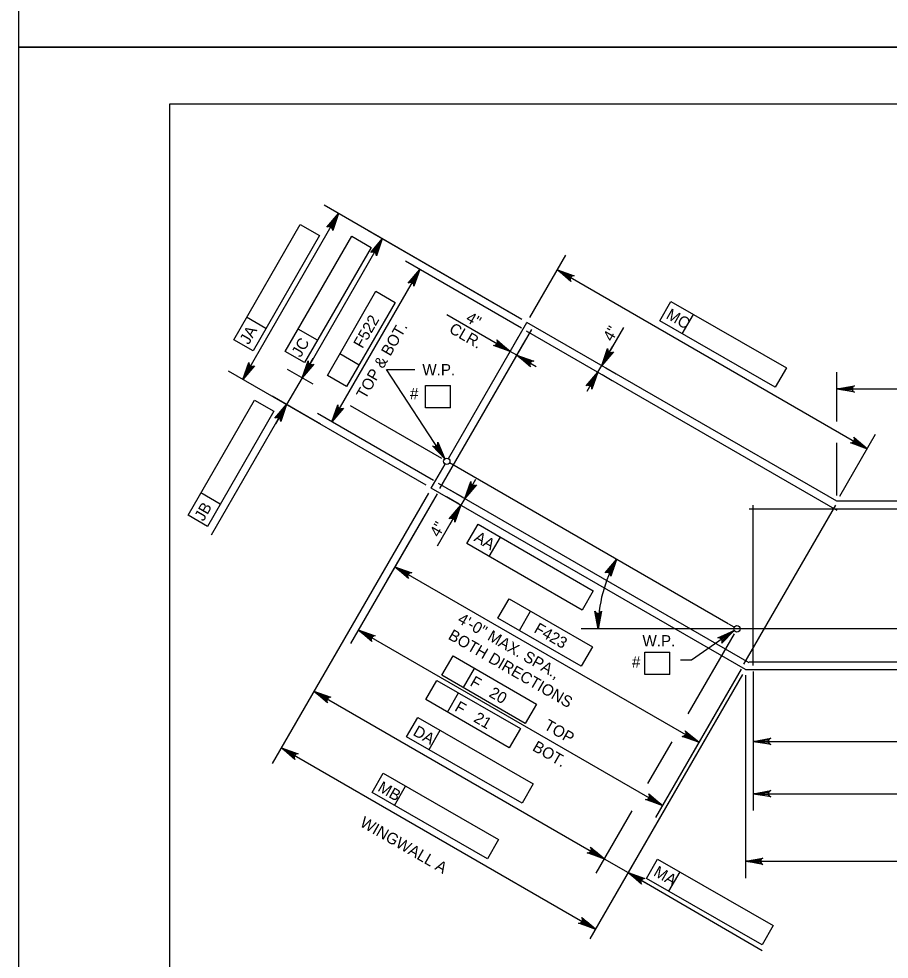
# Model space of a CAD drawing. Extents: x 638255 to 640306, y 296059 to 298435.
# Drawn here: x 638435.5 to 638665.8, y 296412.1 to 296661 of the extents above; entities that cross this region are included whole.
import ezdxf

# ---------------------------------------------------------------- set-up
doc = ezdxf.new("R2010")
doc.units = 0
for name, color, linetype in [('2', 7, 'Continuous'), ('Level 10', 7, 'Continuous'), ('Level 3', 7, 'Continuous'), ('Level 4', 7, 'Continuous'), ('Level 6', 7, 'Continuous'), ('PLT-BNDY', 7, 'Continuous')]:
    doc.layers.add(name, color=color, linetype=linetype)

msp = doc.modelspace()

# ---------------------------------------------------------------- linework, layer by layer
at = {"layer": '2'}
for p, q in [((638475.46, 296074.46), (638475.46, 296638.46)), ((638475.46, 296638.46), (639261.46, 296638.46))]:
    msp.add_line(p, q, dxfattribs=at)
at = {"layer": 'Level 10'}
for p, q in [((638549.14, 296544.56), (638569.95, 296580.61)), ((638651.96, 296533.26), (638569.95, 296580.61)), ((638544.63, 296536.74), (638548.29, 296543.09)), ((638623.16, 296500.85), (638549.45, 296543.4)), ((638627.76, 296488.74), (638544.63, 296536.74)), ((638787.81, 296533.26), (638651.96, 296533.26)), ((638624.78, 296499.91), (638623.38, 296500.72)), ((638737, 296499.49), (638622.28, 296499.49)), ((638627.76, 296488.74), (638847.01, 296488.74))]:
    msp.add_line(p, q, dxfattribs=at)
at = {"layer": 'Level 3'}
for points in [[(638531.66, 296602.71), (638530.09, 296598.25), (638530.06, 296598.68), (638529.88, 296599), (638529.64, 296599.2), (638529.34, 296599.31), (638528.98, 296599.31), (638528.58, 296599.12), (638531.66, 296602.71), (638528.98, 296599.31), (638529.34, 296599.31), (638531.66, 296602.71), (638529.64, 296599.2), (638529.88, 296599), (638531.66, 296602.71), (638530.06, 296598.68)], [(638494.77, 296565.52), (638496.34, 296569.98), (638496.36, 296569.77), (638496.38, 296569.55), (638496.47, 296569.39), (638496.56, 296569.23), (638496.68, 296569.13), (638496.8, 296569.03), (638496.95, 296568.98), (638497.1, 296568.92), (638497.28, 296568.92), (638497.46, 296568.93), (638497.66, 296569.02), (638497.85, 296569.11), (638494.77, 296565.52), (638497.66, 296569.02), (638497.46, 296568.93), (638494.77, 296565.52), (638497.28, 296568.92), (638497.1, 296568.92), (638494.77, 296565.52), (638496.95, 296568.98), (638496.8, 296569.03), (638494.77, 296565.52), (638496.68, 296569.13), (638496.56, 296569.23), (638494.77, 296565.52), (638496.47, 296569.39), (638496.38, 296569.55), (638494.77, 296565.52), (638496.36, 296569.77)], [(638615.44, 296469.46), (638610.98, 296471.03), (638611.19, 296471.04), (638611.41, 296471.06), (638611.57, 296471.15), (638611.73, 296471.24), (638611.83, 296471.36), (638611.93, 296471.48), (638611.98, 296471.63), (638612.04, 296471.78), (638612.04, 296471.96), (638612.03, 296472.14), (638611.94, 296472.34), (638611.85, 296472.54), (638615.44, 296469.46), (638611.94, 296472.34), (638612.03, 296472.14), (638615.44, 296469.46), (638612.04, 296471.96), (638612.04, 296471.78), (638615.44, 296469.46), (638611.98, 296471.63), (638611.93, 296471.48), (638615.44, 296469.46), (638611.83, 296471.36), (638611.73, 296471.24), (638615.44, 296469.46), (638611.57, 296471.15), (638611.41, 296471.06), (638615.44, 296469.46), (638611.19, 296471.04)]]:
    msp.add_lwpolyline(points, dxfattribs=at)
at = {"layer": 'Level 4'}
for p, q in [((638494.77, 296565.52), (638520.1, 296609.39)), ((638568.62, 296581.37), (638516.27, 296611.6)), ((638492.34, 296576.03), (638509.96, 296606.54)), ((638509.96, 296606.54), (638515.07, 296603.6)), ((638568.62, 296581.37), (638527.83, 296604.92)), ((638515.07, 296603.6), (638497.45, 296573.08)), ((638505.95, 296572.9), (638523.57, 296603.41)), ((638531.66, 296602.71), (638510.43, 296565.94)), ((638523.57, 296603.41), (638528.67, 296600.47)), ((638528.67, 296600.47), (638511.05, 296569.95)), ((638570.72, 296581.93), (638580.2, 296598.36)), ((638518.32, 296554.29), (638541.6, 296594.61)), ((638568.49, 296579.09), (638537.77, 296596.82)), ((638577.99, 296594.53), (638660, 296547.18)), ((638517.12, 296566.56), (638529.98, 296588.84)), ((638529.98, 296588.84), (638535.09, 296585.9)), ((638535.09, 296585.9), (638522.22, 296563.62)), ((638605.12, 296580.99), (638608.05, 296586.11)), ((638608.05, 296586.11), (638638.61, 296568.56)), ((638565.53, 296572.94), (638548.73, 296582.63)), ((638611.04, 296577.59), (638613.98, 296582.7)), ((638500.86, 296579), (638495.76, 296581.95)), ((638635.67, 296563.44), (638605.12, 296580.99)), ((638514.47, 296575.87), (638509.37, 296578.82)), ((638589.73, 296569.19), (638595.55, 296579.27)), ((638497.45, 296573.08), (638492.34, 296576.03)), ((638565.16, 296572.31), (638567.74, 296576.77)), ((638566.93, 296571.28), (638569.51, 296575.74)), ((638511.05, 296569.95), (638505.95, 296572.9)), ((638525.51, 296569.31), (638520.41, 296572.26)), ((638567.3, 296571.91), (638565.53, 296572.94)), ((638591.2, 296571.74), (638592.67, 296574.3)), ((638511.9, 296568.49), (638513.38, 296571.04)), ((638567.3, 296571.92), (638572.4, 296568.97)), ((638543.3, 296537.5), (638490.95, 296567.73)), ((638513.33, 296564.26), (638506.6, 296568.14)), ((638532.73, 296568.17), (638540.26, 296568.17)), ((638548.2, 296544.5), (638532.73, 296568.17)), ((638588.7, 296567.42), (638585.75, 296562.31)), ((638588.7, 296567.42), (638589.72, 296569.19)), ((638590.85, 296568.54), (638593.55, 296566.98)), ((638638.61, 296568.56), (638635.67, 296563.44)), ((638651.96, 296554.39), (638651.96, 296567.4)), ((638510.43, 296565.93), (638506.33, 296558.85)), ((638522.22, 296563.62), (638517.12, 296566.56)), ((638589.82, 296566.77), (638592.53, 296565.21)), ((638543.1, 296563.88), (638549.68, 296563.88)), ((638543.1, 296557.98), (638543.1, 296563.88)), ((638549.68, 296557.98), (638549.68, 296563.88)), ((638651.96, 296562.98), (638825.87, 296562.98)), ((638480.25, 296529.55), (638497.87, 296560.06)), ((638497.87, 296560.06), (638502.97, 296557.11)), ((638515.28, 296553.68), (638502.51, 296561.06)), ((638502.97, 296557.11), (638485.36, 296526.6)), ((638506.33, 296558.85), (638486.37, 296524.26)), ((638547.39, 296544.6), (638523.21, 296558.55)), ((638549.68, 296557.98), (638543.1, 296557.98)), ((638504.86, 296556.29), (638503.39, 296553.74)), ((638545.21, 296538.77), (638514.49, 296556.5)), ((638652.73, 296534.59), (638662.21, 296551)), ((638651.96, 296534.79), (638651.96, 296548.73)), ((638553.47, 296533.99), (638556.42, 296539.1)), ((638488.77, 296532.52), (638483.67, 296535.47)), ((638543.86, 296535.41), (638502.52, 296463.81)), ((638546.14, 296535.27), (638523.26, 296495.63)), ((638546.14, 296535.27), (638532.76, 296512.09)), ((638553.04, 296534.24), (638549.65, 296536.2)), ((638552.02, 296532.47), (638548.62, 296534.43)), ((638553.48, 296533.99), (638552.45, 296532.22)), ((638552.45, 296532.22), (638546.19, 296521.37)), ((638485.36, 296526.6), (638480.25, 296529.55)), ((638550.98, 296529.67), (638549.5, 296527.11)), ((638554.03, 296522.06), (638556.99, 296527.16)), ((638556.99, 296527.16), (638587.48, 296509.52)), ((638559.95, 296518.64), (638562.9, 296523.74)), ((638584.53, 296504.42), (638554.03, 296522.06)), ((638534.97, 296515.92), (638615.44, 296469.46)), ((638562.24, 296502.36), (638565.19, 296507.47)), ((638565.19, 296507.47), (638587.26, 296494.73)), ((638587.48, 296509.52), (638584.53, 296504.42)), ((638584.31, 296489.62), (638562.24, 296502.36)), ((638567.94, 296499.08), (638570.88, 296504.18)), ((638525.31, 296499.19), (638605.78, 296452.73)), ((638623.98, 296499.49), (638584.33, 296499.49)), ((638624.75, 296498.16), (638612.54, 296477.01)), ((638624.8, 296499.04), (638613.53, 296491.2)), ((638587.26, 296494.73), (638584.31, 296489.62)), ((638601.17, 296493.28), (638607.75, 296493.28)), ((638601.17, 296487.39), (638601.17, 296493.28)), ((638607.75, 296487.39), (638607.75, 296493.28)), ((638547.42, 296487.22), (638550.37, 296492.33)), ((638550.37, 296492.33), (638572.45, 296479.58)), ((638613.53, 296491.2), (638610.58, 296491.2)), ((638553.12, 296483.93), (638556.07, 296489.04)), ((638626.62, 296488.81), (638603.94, 296449.53)), ((638626.62, 296488.81), (638613.23, 296465.63)), ((638629.8, 296488.23), (638629.8, 296451.44)), ((638629.8, 296488.23), (638629.8, 296465.29)), ((638543.17, 296480.76), (638546.12, 296485.86)), ((638546.12, 296485.86), (638568.19, 296473.12)), ((638569.5, 296474.48), (638547.42, 296487.22)), ((638626.99, 296487.41), (638586.61, 296417.48)), ((638626.99, 296487.41), (638596.71, 296434.97)), ((638607.75, 296487.39), (638601.17, 296487.39)), ((638627.76, 296487.21), (638627.76, 296433.54)), ((638513.58, 296482.96), (638590.38, 296438.62)), ((638548.87, 296477.47), (638551.82, 296482.57)), ((638565.25, 296468.01), (638543.17, 296480.76)), ((638572.45, 296479.58), (638569.5, 296474.48)), ((638538.1, 296470.94), (638541.04, 296476.05)), ((638541.04, 296476.05), (638571.59, 296458.5)), ((638544.03, 296467.53), (638546.96, 296472.65)), ((638568.19, 296473.12), (638565.25, 296468.01)), ((638568.66, 296453.39), (638538.1, 296470.94)), ((638504.94, 296468), (638588.07, 296420.01)), ((638608.25, 296469.58), (638601.88, 296458.55)), ((638629.8, 296469.71), (638844.96, 296469.71)), ((638528.95, 296456.18), (638531.88, 296461.29)), ((638531.88, 296461.29), (638562.44, 296443.74)), ((638534.87, 296452.77), (638537.81, 296457.89)), ((638571.59, 296458.5), (638568.66, 296453.39)), ((638559.5, 296438.63), (638528.95, 296456.18)), ((638629.8, 296455.86), (638844.96, 296455.86)), ((638597.69, 296451.28), (638588.17, 296434.8)), ((638562.44, 296443.74), (638559.5, 296438.63)), ((638587.83, 296440.1), (638585.28, 296441.57)), ((638590.38, 296438.62), (638596.71, 296434.97)), ((638601.59, 296433.45), (638604.53, 296438.56)), ((638604.53, 296438.56), (638635.08, 296421.01)), ((638627.76, 296437.96), (638847.01, 296437.96)), ((638607.52, 296430.05), (638610.45, 296435.16)), ((638596.72, 296434.98), (638632.23, 296414.38)), ((638599.26, 296433.5), (638601.81, 296432.02)), ((638632.15, 296415.9), (638601.59, 296433.45)), ((638635.08, 296421.01), (638632.15, 296415.9))]:
    msp.add_line(p, q, dxfattribs=at)
for points in [[(638520.1, 296609.39), (638518.53, 296604.92), (638518.49, 296605.36), (638518.32, 296605.67), (638518.07, 296605.87), (638517.78, 296605.98), (638517.42, 296605.98), (638517.02, 296605.79), (638520.1, 296609.39), (638517.42, 296605.98), (638517.78, 296605.98), (638520.1, 296609.39), (638518.07, 296605.87), (638518.32, 296605.67), (638520.1, 296609.39), (638518.49, 296605.36)], [(638541.6, 296594.61), (638540.03, 296590.15), (638540, 296590.58), (638539.82, 296590.9), (638539.57, 296591.1), (638539.28, 296591.21), (638538.91, 296591.2), (638538.52, 296591.02), (638541.6, 296594.61), (638538.91, 296591.2), (638539.28, 296591.21), (638541.6, 296594.61), (638539.57, 296591.1), (638539.82, 296590.9), (638541.6, 296594.61), (638540, 296590.58)], [(638577.99, 296594.53), (638582.45, 296592.96), (638582.02, 296592.92), (638581.7, 296592.74), (638581.5, 296592.5), (638581.39, 296592.2), (638581.4, 296591.84), (638581.58, 296591.44), (638577.99, 296594.53), (638581.4, 296591.84), (638581.39, 296592.2), (638577.99, 296594.53), (638581.5, 296592.5), (638581.7, 296592.74), (638577.99, 296594.53), (638582.02, 296592.92)], [(638565.53, 296572.94), (638561.06, 296574.51), (638561.5, 296574.55), (638561.81, 296574.73), (638562.02, 296574.97), (638562.12, 296575.26), (638562.12, 296575.63), (638561.93, 296576.02), (638565.53, 296572.94), (638562.12, 296575.63), (638562.12, 296575.26), (638565.53, 296572.94), (638562.02, 296574.97), (638561.81, 296574.73), (638565.53, 296572.94), (638561.5, 296574.55)], [(638589.73, 296569.19), (638591.3, 296573.65), (638591.33, 296573.22), (638591.51, 296572.9), (638591.75, 296572.7), (638592.05, 296572.59), (638592.41, 296572.6), (638592.81, 296572.78), (638589.73, 296569.19), (638592.41, 296572.6), (638592.05, 296572.59), (638589.73, 296569.19), (638591.75, 296572.7), (638591.51, 296572.9), (638589.73, 296569.19), (638591.33, 296573.22)], [(638510.43, 296565.94), (638512, 296570.4), (638512.03, 296569.97), (638512.21, 296569.65), (638512.45, 296569.45), (638512.75, 296569.34), (638513.11, 296569.34), (638513.51, 296569.53), (638510.43, 296565.94), (638513.11, 296569.34), (638512.75, 296569.34), (638510.43, 296565.94), (638512.45, 296569.45), (638512.21, 296569.65), (638510.43, 296565.94), (638512.03, 296569.97)], [(638567.3, 296571.91), (638571.76, 296570.34), (638571.33, 296570.31), (638571.01, 296570.13), (638570.81, 296569.88), (638570.7, 296569.59), (638570.7, 296569.23), (638570.89, 296568.83), (638567.3, 296571.91), (638570.7, 296569.23), (638570.7, 296569.59), (638567.3, 296571.91), (638570.81, 296569.88), (638571.01, 296570.13), (638567.3, 296571.91), (638571.33, 296570.31)], [(638588.7, 296567.42), (638587.13, 296562.95), (638587.09, 296563.39), (638586.92, 296563.7), (638586.67, 296563.91), (638586.38, 296564.01), (638586.01, 296564.01), (638585.62, 296563.83), (638588.7, 296567.42), (638586.01, 296564.01), (638586.38, 296564.01), (638588.7, 296567.42), (638586.67, 296563.91), (638586.92, 296563.7), (638588.7, 296567.42), (638587.09, 296563.39)], [(638651.96, 296562.98), (638656.61, 296563.85), (638656.26, 296563.6), (638656.07, 296563.29), (638656.02, 296562.98), (638656.07, 296562.66), (638656.26, 296562.35), (638656.61, 296562.1), (638651.96, 296562.98), (638656.26, 296562.35), (638656.07, 296562.66), (638651.96, 296562.98), (638656.02, 296562.98), (638656.07, 296563.29), (638651.96, 296562.98), (638656.26, 296563.6)], [(638506.33, 296558.85), (638504.76, 296554.38), (638504.73, 296554.82), (638504.55, 296555.13), (638504.31, 296555.33), (638504.01, 296555.44), (638503.65, 296555.44), (638503.25, 296555.25), (638506.33, 296558.85), (638503.65, 296555.44), (638504.01, 296555.44), (638506.33, 296558.85), (638504.31, 296555.33), (638504.55, 296555.13), (638506.33, 296558.85), (638504.73, 296554.82)], [(638518.32, 296554.29), (638519.89, 296558.75), (638519.93, 296558.32), (638520.1, 296558), (638520.35, 296557.8), (638520.64, 296557.69), (638521.01, 296557.69), (638521.4, 296557.88), (638518.32, 296554.29), (638521.01, 296557.69), (638520.64, 296557.69), (638518.32, 296554.29), (638520.35, 296557.8), (638520.1, 296558), (638518.32, 296554.29), (638519.93, 296558.32)], [(638660, 296547.18), (638655.54, 296548.75), (638655.97, 296548.78), (638656.29, 296548.96), (638656.49, 296549.2), (638656.6, 296549.5), (638656.6, 296549.86), (638656.41, 296550.26), (638660, 296547.18), (638656.6, 296549.86), (638656.6, 296549.5), (638660, 296547.18), (638656.49, 296549.2), (638656.29, 296548.96), (638660, 296547.18), (638655.97, 296548.78)], [(638548.2, 296544.5), (638544.93, 296547.92), (638545.33, 296547.75), (638545.69, 296547.77), (638545.98, 296547.9), (638546.22, 296548.11), (638546.37, 296548.44), (638546.39, 296548.87), (638548.2, 296544.5), (638546.37, 296548.44), (638546.22, 296548.11), (638548.2, 296544.5), (638545.98, 296547.9), (638545.69, 296547.77), (638548.2, 296544.5), (638545.33, 296547.75)], [(638553.47, 296533.99), (638555.05, 296538.46), (638555.08, 296538.02), (638555.26, 296537.71), (638555.5, 296537.5), (638555.8, 296537.39), (638556.16, 296537.4), (638556.56, 296537.58), (638553.47, 296533.99), (638556.16, 296537.4), (638555.8, 296537.39), (638553.47, 296533.99), (638555.5, 296537.5), (638555.26, 296537.71), (638553.47, 296533.99), (638555.08, 296538.02)], [(638552.45, 296532.22), (638550.88, 296527.75), (638550.85, 296528.19), (638550.67, 296528.51), (638550.42, 296528.71), (638550.13, 296528.82), (638549.76, 296528.81), (638549.37, 296528.63), (638552.45, 296532.22), (638549.76, 296528.81), (638550.13, 296528.82), (638552.45, 296532.22), (638550.42, 296528.71), (638550.67, 296528.51), (638552.45, 296532.22), (638550.85, 296528.19)], [(638593.68, 296517.87), (638592.11, 296513.41), (638592.07, 296513.84), (638591.89, 296514.16), (638591.65, 296514.36), (638591.35, 296514.47), (638590.99, 296514.46), (638590.6, 296514.28), (638593.68, 296517.87), (638590.99, 296514.46), (638591.35, 296514.47), (638593.68, 296517.87), (638591.65, 296514.36), (638591.89, 296514.16), (638593.68, 296517.87), (638592.07, 296513.84)], [(638534.97, 296515.92), (638539.43, 296514.35), (638539, 296514.31), (638538.68, 296514.13), (638538.48, 296513.89), (638538.37, 296513.59), (638538.37, 296513.23), (638538.56, 296512.84), (638534.97, 296515.92), (638538.37, 296513.23), (638538.37, 296513.59), (638534.97, 296515.92), (638538.48, 296513.89), (638538.68, 296514.13), (638534.97, 296515.92), (638539, 296514.31)], [(638588.75, 296499.49), (638587.88, 296504.14), (638588.13, 296503.78), (638588.44, 296503.59), (638588.75, 296503.54), (638589.06, 296503.59), (638589.38, 296503.78), (638589.63, 296504.14), (638588.75, 296499.49), (638589.38, 296503.78), (638589.06, 296503.59), (638588.75, 296499.49), (638588.75, 296503.54), (638588.44, 296503.59), (638588.75, 296499.49), (638588.13, 296503.78)], [(638525.31, 296499.19), (638529.77, 296497.62), (638529.34, 296497.58), (638529.02, 296497.4), (638528.82, 296497.16), (638528.71, 296496.86), (638528.71, 296496.5), (638528.9, 296496.1), (638525.31, 296499.19), (638528.71, 296496.5), (638528.71, 296496.86), (638525.31, 296499.19), (638528.82, 296497.16), (638529.02, 296497.4), (638525.31, 296499.19), (638529.34, 296497.58)], [(638624.8, 296499.04), (638621.48, 296495.67), (638621.63, 296496.08), (638621.6, 296496.44), (638621.47, 296496.73), (638621.25, 296496.95), (638620.92, 296497.1), (638620.48, 296497.1), (638624.8, 296499.04), (638620.92, 296497.1), (638621.25, 296496.95), (638624.8, 296499.04), (638621.47, 296496.73), (638621.6, 296496.44), (638624.8, 296499.04), (638621.63, 296496.08)], [(638513.58, 296482.96), (638518.04, 296481.39), (638517.61, 296481.36), (638517.29, 296481.18), (638517.09, 296480.94), (638516.98, 296480.64), (638516.99, 296480.28), (638517.17, 296479.88), (638513.58, 296482.96), (638516.99, 296480.28), (638516.98, 296480.64), (638513.58, 296482.96), (638517.09, 296480.94), (638517.29, 296481.18), (638513.58, 296482.96), (638517.61, 296481.36)], [(638629.8, 296469.71), (638634.45, 296470.58), (638634.1, 296470.34), (638633.91, 296470.02), (638633.86, 296469.71), (638633.91, 296469.4), (638634.1, 296469.09), (638634.45, 296468.84), (638629.8, 296469.71), (638634.1, 296469.09), (638633.91, 296469.4), (638629.8, 296469.71), (638633.86, 296469.71), (638633.91, 296470.02), (638629.8, 296469.71), (638634.1, 296470.34)], [(638504.94, 296468), (638509.41, 296466.43), (638508.97, 296466.4), (638508.66, 296466.22), (638508.45, 296465.97), (638508.34, 296465.68), (638508.35, 296465.32), (638508.53, 296464.92), (638504.94, 296468), (638508.35, 296465.32), (638508.34, 296465.68), (638504.94, 296468), (638508.45, 296465.97), (638508.66, 296466.22), (638504.94, 296468), (638508.97, 296466.4)], [(638605.78, 296452.73), (638601.32, 296454.29), (638601.75, 296454.33), (638602.07, 296454.51), (638602.27, 296454.75), (638602.38, 296455.05), (638602.37, 296455.41), (638602.19, 296455.81), (638605.78, 296452.73), (638602.37, 296455.41), (638602.38, 296455.05), (638605.78, 296452.73), (638602.27, 296454.75), (638602.07, 296454.51), (638605.78, 296452.73), (638601.75, 296454.33)], [(638629.8, 296455.86), (638634.45, 296456.74), (638634.1, 296456.49), (638633.91, 296456.18), (638633.86, 296455.86), (638633.91, 296455.55), (638634.1, 296455.24), (638634.45, 296454.99), (638629.8, 296455.86), (638634.1, 296455.24), (638633.91, 296455.55), (638629.8, 296455.86), (638633.86, 296455.86), (638633.91, 296456.18), (638629.8, 296455.86), (638634.1, 296456.49)], [(638590.38, 296438.62), (638585.91, 296440.19), (638586.35, 296440.23), (638586.66, 296440.41), (638586.87, 296440.65), (638586.98, 296440.95), (638586.97, 296441.31), (638586.79, 296441.7), (638590.38, 296438.62), (638586.97, 296441.31), (638586.98, 296440.95), (638590.38, 296438.62), (638586.87, 296440.65), (638586.66, 296440.41), (638590.38, 296438.62), (638586.35, 296440.23)], [(638627.76, 296437.96), (638632.41, 296438.83), (638632.05, 296438.59), (638631.87, 296438.28), (638631.81, 296437.96), (638631.87, 296437.65), (638632.05, 296437.34), (638632.41, 296437.09), (638627.76, 296437.96), (638632.05, 296437.34), (638631.87, 296437.65), (638627.76, 296437.96), (638631.81, 296437.96), (638631.87, 296438.28), (638627.76, 296437.96), (638632.05, 296438.59)], [(638596.72, 296434.98), (638601.18, 296433.4), (638600.74, 296433.36), (638600.43, 296433.19), (638600.23, 296432.94), (638600.12, 296432.65), (638600.12, 296432.28), (638600.3, 296431.89), (638596.72, 296434.98), (638600.12, 296432.28), (638600.12, 296432.65), (638596.72, 296434.98), (638600.23, 296432.94), (638600.43, 296433.19), (638596.72, 296434.98), (638600.74, 296433.36)], [(638588.07, 296420.01), (638583.61, 296421.58), (638584.04, 296421.61), (638584.36, 296421.79), (638584.56, 296422.03), (638584.67, 296422.33), (638584.67, 296422.69), (638584.48, 296423.09), (638588.07, 296420.01), (638584.67, 296422.69), (638584.67, 296422.33), (638588.07, 296420.01), (638584.56, 296422.03), (638584.36, 296421.79), (638588.07, 296420.01), (638584.04, 296421.61)]]:
    msp.add_lwpolyline(points, dxfattribs=at)
for points in [[(638518.2, 296607.08), (638519.05, 296606.59), (638520.1, 296609.39)], [(638529.76, 296600.41), (638530.61, 296599.91), (638531.66, 296602.71)], [(638539.7, 296592.3), (638540.55, 296591.81), (638541.6, 296594.61)], [(638580.79, 296593.48), (638580.3, 296592.63), (638577.99, 296594.53)], [(638590.77, 296571.99), (638591.62, 296571.5), (638589.72, 296569.19)], [(638511.48, 296568.73), (638512.33, 296568.24), (638510.43, 296565.93)], [(638586.8, 296565.11), (638587.65, 296564.62), (638588.7, 296567.42)], [(638654.91, 296563.47), (638654.91, 296562.48), (638651.96, 296562.98)], [(638504.44, 296556.54), (638505.29, 296556.05), (638506.33, 296558.85)], [(638519.37, 296557.09), (638520.22, 296556.6), (638518.32, 296554.29)], [(638547, 296547.24), (638546.18, 296546.7), (638548.2, 296544.5)], [(638657.69, 296549.08), (638657.2, 296548.22), (638660, 296547.18)], [(638554.52, 296536.79), (638555.37, 296536.3), (638553.48, 296533.99)], [(638550.55, 296529.91), (638551.4, 296529.42), (638552.45, 296532.22)], [(638591.87, 296515.49), (638592.74, 296515.03), (638593.68, 296517.87)], [(638537.77, 296514.87), (638537.27, 296514.02), (638534.97, 296515.92)], [(638588.38, 296502.45), (638589.36, 296502.41), (638588.75, 296499.49)], [(638528.11, 296498.14), (638527.61, 296497.29), (638525.31, 296499.19)], [(638622.1, 296497.76), (638622.66, 296496.96), (638624.8, 296499.04)], [(638516.38, 296481.92), (638515.89, 296481.07), (638513.58, 296482.97)], [(638632.75, 296470.2), (638632.75, 296469.22), (638629.8, 296469.71)], [(638507.74, 296466.95), (638507.25, 296466.1), (638504.94, 296468)], [(638632.75, 296456.36), (638632.75, 296455.37), (638629.8, 296455.86)], [(638603.47, 296454.63), (638602.98, 296453.78), (638605.78, 296452.73)], [(638588.07, 296440.52), (638587.58, 296439.67), (638590.38, 296438.62)], [(638630.7, 296438.46), (638630.7, 296437.47), (638627.76, 296437.96)], [(638599.51, 296433.92), (638599.02, 296433.07), (638596.71, 296434.97)], [(638585.76, 296421.9), (638585.27, 296421.05), (638588.07, 296420.01)]]:
    msp.add_lwpolyline(points, close=True, dxfattribs=at)
for centre in [(638548.72, 296543.83), (638625.52, 296499.49)]:
    msp.add_circle(centre, 0.849, dxfattribs=at)
msp.add_arc((638625.52, 296499.49), 36.77, 150, 180, dxfattribs=at)
at = {"layer": 'Level 6'}
for p, q in [((638546.91, 296536.6), (638571.21, 296578.7)), ((638652.06, 296530.84), (638569.82, 296578.32)), ((638628.78, 296490.51), (638546.53, 296538)), ((638627.38, 296490.14), (638651.69, 296532.24)), ((638629.8, 296489.76), (638629.8, 296532.23)), ((638762.84, 296531.21), (638628.78, 296531.21)), ((638628.78, 296490.79), (638845.99, 296490.79))]:
    msp.add_line(p, q, dxfattribs=at)
at = {"layer": 'PLT-BNDY'}
for points in [[(638435.46, 297247.46), (639276.46, 297247.46), (639276.46, 296653.46), (638435.46, 296653.46)], [(638435.46, 296653.46), (639276.46, 296653.46), (639276.46, 296059.46), (638435.46, 296059.46)]]:
    msp.add_lwpolyline(points, close=True, dxfattribs=at)

# ---------------------------------------------------------------- texts
at = {"layer": 'Level 4'}
for s, height, rotation, p in [('F522', 3, 60, (638526.41, 296573.5)), ('4"', 3, 330, (638553.51, 296580.98)), ('MC', 3, 330.127, (638606.54, 296581.82)), ('TOP & BOT.', 3, 60, (638527.19, 296560.07)), ('CLR.', 3, 330, (638549.09, 296578.08)), ('4"', 3, 60, (638592.47, 296575.32)), ('JA', 3, 60, (638496.3, 296574.54)), ('JC', 3, 60, (638510.04, 296571.15)), ('JB', 3, 60, (638484.34, 296527.8)), ('4"', 3, 60, (638546.62, 296523.55)), ('AA', 3, 329.9509, (638555.7, 296522.89)), ('4\'-0" MAX. SPA.,', 3.0001, 330, (638551.36, 296501.27)), ('F423', 3, 330, (638571.57, 296498.69)), ('BOTH DIRECTIONS', 3.0001, 330, (638548.86, 296496.94)), ('F   20', 3, 330, (638554.64, 296484.61)), ('F   21', 3, 330, (638550.58, 296477.96)), ('TOP', 3, 330, (638574.19, 296473.13)), ('DA', 3, 330.127, (638539.56, 296471.49)), ('BOT.', 3, 330, (638571.16, 296467.44)), ('MB', 3, 330.127, (638530.22, 296456.73)), ('WINGWALL A', 3, 330, (638525.49, 296447.4)), ('MA', 3, 330.127, (638603.21, 296434.32))]:
    msp.add_text(s, height=height, rotation=rotation, dxfattribs=at).set_placement(p)
for s, p in [('W.P. ', (638542.26, 296566.58)), ('#', (638538.98, 296560.27)), ('W.P. ', (638600.51, 296494.82)), ('#', (638597.72, 296489.24))]:
    msp.add_text(s, height=3, dxfattribs=at).set_placement(p)

doc.saveas('drawing.dxf')
